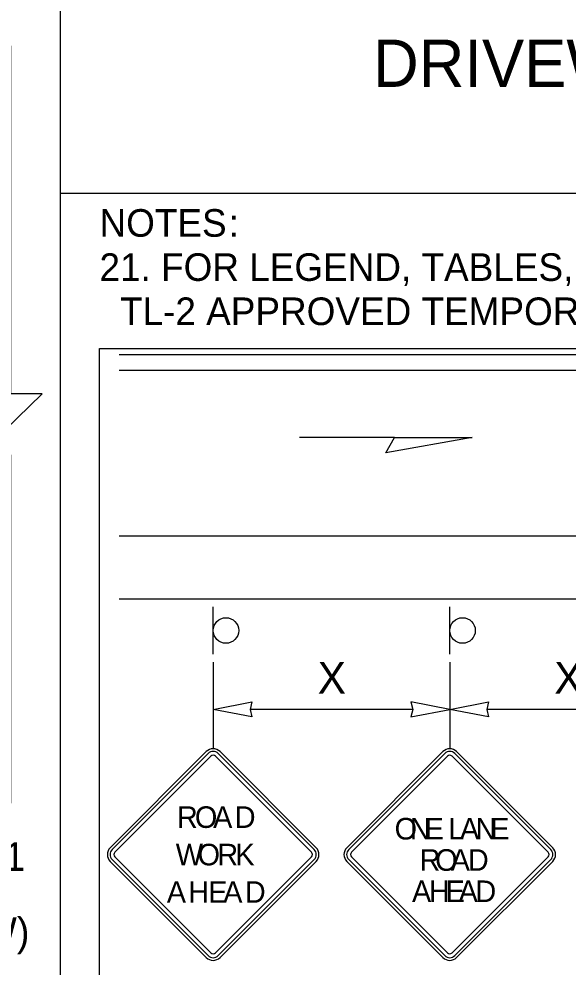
# Model space of a CAD drawing. Extents: x 99976 to 100136, y 99905 to 100011.
# Drawn here: x 100050.396 to 100051.788, y 100001.9 to 100004.304 of the extents above; entities that cross this region are included whole.
import ezdxf

# ---------------------------------------------------------------- set-up
doc = ezdxf.new("R2010")
doc.units = 0
for name, color, linetype in [('RD_ED_ShoulderPavedEdge', 7, 'Continuous'), ('RD_MK_LineDblYellowCenter', 7, 'Continuous'), ('RD_MK_LineEdgeWhite', 7, 'Continuous'), ('SH_DE_DetailHeading2Text', 7, 'Continuous'), ('SH_GI_GeneralNotesBodyText', 7, 'Continuous'), ('TR_SN_ConstructionSigns', 7, 'Continuous'), ('TR_WZ_Sign', 7, 'Continuous'), ('TR_WZ_WorkZoneDetails', 7, 'Continuous'), ('TR_WZ_WorkZoneTextCurrent', 7, 'Continuous')]:
    doc.layers.add(name, color=color, linetype=linetype)

msp = doc.modelspace()

# ---------------------------------------------------------------- linework, layer by layer
at = {"layer": 'RD_ED_ShoulderPavedEdge'}
msp.add_line((100050.65, 100002.8334), (100055.6, 100002.8334), dxfattribs=at)
at = {"layer": 'RD_MK_LineDblYellowCenter'}
for p, q in [((100050.65, 100003.4534), (100054.9276, 100003.4534)), ((100050.65, 100003.4134), (100054.9776, 100003.4134))]:
    msp.add_line(p, q, dxfattribs=at)
at = {"layer": 'RD_MK_LineEdgeWhite'}
msp.add_line((100050.65, 100002.9934), (100054.9776, 100002.9934), dxfattribs=at)
at = {"layer": 'TR_SN_ConstructionSigns'}
for p, q in [((100050.8708, 100002.4462), (100050.6272, 100002.2026)), ((100050.6272, 100002.2026), (100050.8708, 100002.4462)), ((100050.8757, 100002.4413), (100050.632, 100002.1977)), ((100050.6388, 100002.191), (100050.8824, 100002.4346)), ((100050.894, 100002.4346), (100051.1377, 100002.191)), ((100051.1444, 100002.1977), (100050.9008, 100002.4413)), ((100051.1493, 100002.2026), (100050.9056, 100002.4462)), ((100050.9056, 100002.4462), (100051.1493, 100002.2026)), ((100051.4708, 100002.4462), (100051.2272, 100002.2026)), ((100051.2272, 100002.2026), (100051.4708, 100002.4462)), ((100051.4757, 100002.4413), (100051.232, 100002.1977)), ((100051.2388, 100002.191), (100051.4824, 100002.4346)), ((100051.494, 100002.4346), (100051.7377, 100002.191)), ((100051.7444, 100002.1977), (100051.5008, 100002.4413)), ((100051.7493, 100002.2026), (100051.5056, 100002.4462)), ((100051.5056, 100002.4462), (100051.7493, 100002.2026)), ((100050.632, 100002.1726), (100050.8757, 100001.929)), ((100050.8824, 100001.9357), (100050.6388, 100002.1794)), ((100051.1377, 100002.1794), (100050.894, 100001.9357)), ((100050.9008, 100001.929), (100051.1444, 100002.1726)), ((100051.232, 100002.1726), (100051.4757, 100001.929)), ((100051.4824, 100001.9357), (100051.2388, 100002.1794)), ((100051.7377, 100002.1794), (100051.494, 100001.9357)), ((100051.5008, 100001.929), (100051.7444, 100002.1726)), ((100050.6272, 100002.1678), (100050.8708, 100001.9241)), ((100050.8708, 100001.9241), (100050.6272, 100002.1678)), ((100050.9056, 100001.9241), (100051.1493, 100002.1678)), ((100051.1493, 100002.1678), (100050.9056, 100001.9241)), ((100051.2272, 100002.1678), (100051.4708, 100001.9241)), ((100051.4708, 100001.9241), (100051.2272, 100002.1678)), ((100051.5056, 100001.9241), (100051.7493, 100002.1678)), ((100051.7493, 100002.1678), (100051.5056, 100001.9241))]:
    msp.add_line(p, q, dxfattribs=at)
for centre, radius, start, end in [((100050.8882, 100002.4288), 0.0246, 45, 135), ((100050.8882, 100002.4288), 0.0246, 45, 135), ((100050.8882, 100002.4288), 0.0178, 45, 135), ((100050.8882, 100002.4288), 0.0082, 45, 135), ((100051.4882, 100002.4288), 0.0246, 45, 135), ((100051.4882, 100002.4288), 0.0246, 45, 135), ((100051.4882, 100002.4288), 0.0178, 45, 135), ((100051.4882, 100002.4288), 0.0082, 45, 135), ((100050.6446, 100002.1852), 0.0246, 135, 225), ((100050.6446, 100002.1852), 0.0246, 135, 225), ((100050.6446, 100002.1852), 0.0178, 135, 225), ((100051.1319, 100002.1852), 0.0178, 315, 45), ((100051.1319, 100002.1852), 0.0246, 315, 45), ((100051.1319, 100002.1852), 0.0246, 315, 45), ((100051.2446, 100002.1852), 0.0246, 135, 225), ((100051.2446, 100002.1852), 0.0246, 135, 225), ((100051.2446, 100002.1852), 0.0178, 135, 225), ((100051.7319, 100002.1852), 0.0178, 315, 45), ((100051.7319, 100002.1852), 0.0246, 315, 45), ((100051.7319, 100002.1852), 0.0246, 315, 45), ((100050.6446, 100002.1852), 0.0082, 135, 225), ((100051.1319, 100002.1852), 0.0082, 315, 45), ((100051.2446, 100002.1852), 0.0082, 135, 225), ((100051.7319, 100002.1852), 0.0082, 315, 45), ((100050.8882, 100001.9415), 0.0178, 225, 315), ((100050.8882, 100001.9415), 0.0082, 225, 315), ((100051.4882, 100001.9415), 0.0178, 225, 315), ((100051.4882, 100001.9415), 0.0082, 225, 315), ((100050.8882, 100001.9415), 0.0246, 225, 315), ((100050.8882, 100001.9415), 0.0246, 225, 315), ((100051.4882, 100001.9415), 0.0246, 225, 315), ((100051.4882, 100001.9415), 0.0246, 225, 315)]:
    msp.add_arc(centre, radius, start, end, dxfattribs=at)
at = {"layer": 'TR_WZ_Sign'}
for p, q in [((100050.8882, 100002.6933), (100050.8882, 100002.8134)), ((100051.4882, 100002.6933), (100051.4882, 100002.8134))]:
    msp.add_line(p, q, dxfattribs=at)
for centre in [(100050.9207, 100002.7534), (100050.9207, 100002.7534), (100051.5207, 100002.7534), (100051.5207, 100002.7534)]:
    msp.add_circle(centre, 0.0324, dxfattribs=at)
at = {"layer": 'TR_WZ_WorkZoneDetails'}
for p, q in [((100050.5, 100010.275), (100050.5, 100001.2259)), ((100055.75, 100003.862), (100050.5, 100003.862)), ((100051.3482, 100003.2427), (100051.1071, 100003.2427)), ((100050.8882, 100002.6734), (100050.8882, 100002.4534)), ((100051.4882, 100002.6734), (100051.4882, 100002.4534)), ((100051.3945, 100002.5534), (100050.982, 100002.5534)), ((100051.9945, 100002.5534), (100051.582, 100002.5534))]:
    msp.add_line(p, q, dxfattribs=at)
msp.add_lwpolyline([(100050.375, 100002.3159), (100050.375, 100003.1985), (100050.295, 100003.1985), (100050.455, 100003.3533), (100050.375, 100003.3533), (100050.375, 100004.2359)], dxfattribs=at)
for points in [[(100051.5447, 100003.2427), (100051.3259, 100003.2041), (100051.3482, 100003.2427)], [(100050.8882, 100002.5534), (100050.9865, 100002.5727), (100050.982, 100002.5534), (100050.9865, 100002.5341)], [(100051.4882, 100002.5534), (100051.3899, 100002.5727), (100051.3945, 100002.5534), (100051.3899, 100002.5341)], [(100051.4882, 100002.5534), (100051.5865, 100002.5727), (100051.582, 100002.5534), (100051.5865, 100002.5341)]]:
    msp.add_lwpolyline(points, close=True, dxfattribs=at)
at = {"layer": 'TR_WZ_WorkZoneTextCurrent'}
msp.add_lwpolyline([(100050.6, 100003.4685), (100055.65, 100003.4685), (100055.65, 100001.2259), (100050.6, 100001.2259)], close=True, dxfattribs=at)

# ---------------------------------------------------------------- texts
at = {"layer": 'SH_DE_DetailHeading2Text'}
msp.add_text('DRIVEWAY OR BUSINESS ACCESS DETAIL', height=0.12, rotation=360, dxfattribs=at).set_placement((100051.2936, 100004.132))
at = {"layer": 'SH_GI_GeneralNotesBodyText'}
for s, p in [('NOTES', (100050.6, 100003.752)), (':', (100050.9275, 100003.752)), ('21. FOR LEGEND, TABLES, AND ADDITIONAL NOTES: SEE TC444, SHEETS 1 & 2.', (100050.6, 100003.64)), ('  TL-2 APPROVED TEMPORARY IMPACT ATTENUATOR LIST PROVIDED ON SHEET 1.', (100050.6, 100003.528))]:
    msp.add_text(s, height=0.07, rotation=360, dxfattribs=at).set_placement(p)
at = {"layer": 'TR_SN_ConstructionSigns'}
for s, p in [('R', (100050.7963, 100002.2528)), ('O', (100050.8419, 100002.2528)), ('A', (100050.8881, 100002.2528)), ('D', (100050.943, 100002.2528)), ('O', (100051.3484, 100002.2234)), ('N', (100051.3871, 100002.2234)), ('E', (100051.4247, 100002.2234)), ('L', (100051.4844, 100002.2234)), ('A', (100051.5142, 100002.2234)), ('N', (100051.5536, 100002.2234)), ('E', (100051.5912, 100002.2234)), ('W', (100050.7934, 100002.1578)), ('O', (100050.8488, 100002.1578)), ('R', (100050.8988, 100002.1578)), ('K', (100050.9447, 100002.1578)), ('R', (100051.4117, 100002.1441)), ('O', (100051.4513, 100002.1441)), ('A', (100051.4908, 100002.1441)), ('D', (100051.5342, 100002.1441)), ('A', (100050.7707, 100002.0629)), ('H', (100050.8253, 100002.0629)), ('E', (100050.8757, 100002.0629)), ('A', (100050.9139, 100002.0629)), ('D', (100050.9686, 100002.0629)), ('A', (100051.3925, 100002.0648)), ('H', (100051.4352, 100002.0648)), ('E', (100051.4778, 100002.0648)), ('A', (100051.5107, 100002.0648)), ('D', (100051.5533, 100002.0648))]:
    msp.add_text(s, height=0.0547, dxfattribs=at).set_placement(p)
at = {"layer": 'TR_WZ_WorkZoneDetails'}
for s, p in [('R2-1', (100050.2029, 100002.1439)), ('(B/W)', (100050.1764, 100001.9538))]:
    msp.add_text(s, height=0.072, rotation=360, dxfattribs=at).set_placement(p)
at = {"layer": 'TR_WZ_WorkZoneTextCurrent'}
for p in [(100051.1535, 100002.5934), (100051.7535, 100002.5934)]:
    msp.add_text('X', height=0.08, rotation=360, dxfattribs=at).set_placement(p)

doc.saveas('drawing.dxf')
